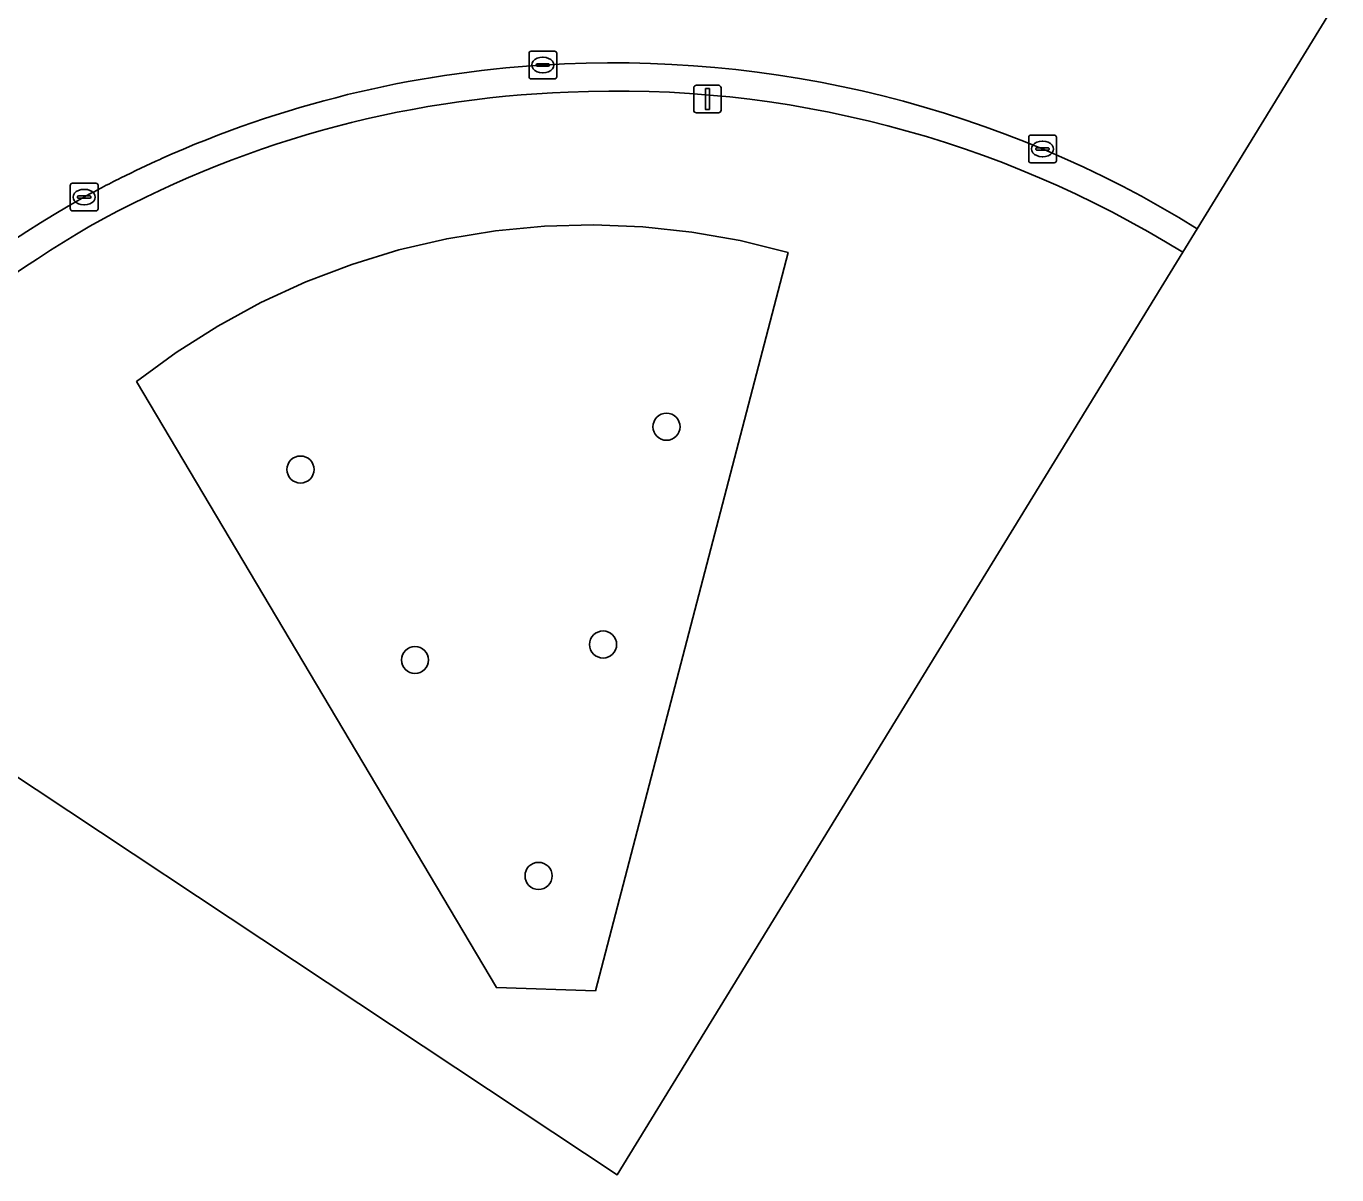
# Model space of a CAD drawing. Extents: x 159674 to 160531, y 382172 to 382904.
# Drawn here: x 160080.74 to 160128.13, y 382171.86 to 382213.4 of the extents above; entities that cross this region are included whole.
import ezdxf

# ---------------------------------------------------------------- set-up
doc = ezdxf.new("R2010")
doc.units = 0
for name, color, linetype in [('IMGEO_Berm_groen', 7, 'Continuous'), ('IMGEO_Boom', 7, 'Continuous'), ('IMGEO_Groenvoorziening', 7, 'Continuous'), ('IMGEO_Kolk', 7, 'Continuous'), ('IMGEO_Rijbaan_regionaal_gesloten', 7, 'Continuous'), ('IMGEO_Verkeerseiland_open', 7, 'Continuous'), ('IMGEO_Verkeersregelinstallatiepaal', 7, 'Continuous')]:
    doc.layers.add(name, color=color, linetype=linetype)

msp = doc.modelspace()

# ---------------------------------------------------------------- linework, layer by layer
at = {"layer": 'IMGEO_Berm_groen'}
msp.add_lwpolyline([(160097.738, 382178.63), (160084.729, 382200.546), (160086.163, 382201.601), (160087.666, 382202.556), (160089.229, 382203.408), (160090.845, 382204.153), (160092.509, 382204.788), (160094.211, 382205.309), (160095.945, 382205.714), (160097.702, 382206.001), (160099.474, 382206.17), (160101.254, 382206.219), (160103.033, 382206.147), (160104.803, 382205.957), (160106.556, 382205.647), (160108.284, 382205.22), (160101.319, 382178.517)], close=True, dxfattribs=at)
msp.add_lwpolyline([(160069.417, 382193.531), (160102.109, 382171.857), (160122.559, 382205.223)], dxfattribs=at)
for centre, radius, start, end in [((160101.727, 382172.807), 38.238, 92.0793, 119.2489), ((160102.082, 382172.215), 38.844, 58.1859, 92.5703), ((160104.684, 382169.111), 42.914, 120.2821, 144.085)]:
    msp.add_arc(centre, radius, start, end, dxfattribs=at)
at = {"layer": 'IMGEO_Boom'}
for centre in [(160103.89, 382198.914), (160090.658, 382197.367), (160101.598, 382191.038), (160094.797, 382190.479), (160099.264, 382182.669)]:
    msp.add_circle(centre, 0.489, dxfattribs=at)
at = {"layer": 'IMGEO_Groenvoorziening'}
msp.add_lwpolyline([(160101.319, 382178.517), (160108.284, 382205.22), (160106.556, 382205.647), (160104.803, 382205.957), (160103.033, 382206.147), (160101.254, 382206.219), (160099.474, 382206.17), (160097.702, 382206.001), (160095.945, 382205.714), (160094.211, 382205.309), (160092.509, 382204.788), (160090.845, 382204.153), (160089.229, 382203.408), (160087.666, 382202.556), (160086.163, 382201.601), (160084.729, 382200.546), (160097.738, 382178.63)], close=True, dxfattribs=at)
at = {"layer": 'IMGEO_Kolk'}
for p, q in [((160098.919, 382211.572), (160098.919, 382212.424)), ((160098.994, 382212.498), (160099.846, 382212.498)), ((160099.92, 382212.424), (160099.92, 382211.572)), ((160099.178, 382211.992), (160099.178, 382212.004)), ((160099.616, 382211.955), (160099.218, 382211.955)), ((160099.221, 382212.041), (160099.619, 382212.041)), ((160099.407, 382212.278), (160099.432, 382212.278)), ((160099.662, 382212.004), (160099.662, 382211.992)), ((160099.846, 382211.498), (160098.994, 382211.498)), ((160099.43, 382211.718), (160099.405, 382211.718)), ((160116.986, 382208.536), (160116.986, 382209.388)), ((160117.061, 382209.462), (160117.913, 382209.462)), ((160117.474, 382209.242), (160117.499, 382209.242)), ((160117.987, 382209.388), (160117.987, 382208.536)), ((160117.245, 382208.956), (160117.245, 382208.968)), ((160117.683, 382208.919), (160117.285, 382208.919)), ((160117.288, 382209.005), (160117.686, 382209.005)), ((160117.497, 382208.682), (160117.472, 382208.682)), ((160117.729, 382208.968), (160117.729, 382208.956)), ((160117.913, 382208.462), (160117.061, 382208.462)), ((160082.335, 382206.795), (160082.335, 382207.647)), ((160082.41, 382207.721), (160083.262, 382207.721)), ((160083.336, 382207.647), (160083.336, 382206.795)), ((160082.594, 382207.215), (160082.594, 382207.227)), ((160083.032, 382207.178), (160082.634, 382207.178)), ((160082.637, 382207.264), (160083.035, 382207.264)), ((160082.823, 382207.501), (160082.848, 382207.501)), ((160083.078, 382207.227), (160083.078, 382207.215)), ((160083.262, 382206.721), (160082.41, 382206.721)), ((160082.846, 382206.941), (160082.821, 382206.941))]:
    msp.add_line(p, q, dxfattribs=at)
for points in [[(160098.919, 382211.572), (160098.919, 382212.424)], [(160098.994, 382212.498), (160099.846, 382212.498)], [(160099.92, 382212.424), (160099.92, 382211.572)], [(160099.846, 382211.498), (160098.994, 382211.498)], [(160116.986, 382208.536), (160116.986, 382209.388)], [(160117.061, 382209.462), (160117.913, 382209.462)], [(160117.987, 382209.388), (160117.987, 382208.536)], [(160117.913, 382208.462), (160117.061, 382208.462)], [(160082.335, 382206.795), (160082.335, 382207.647)], [(160082.41, 382207.721), (160083.262, 382207.721)], [(160083.336, 382207.647), (160083.336, 382206.795)], [(160083.262, 382206.721), (160082.41, 382206.721)]]:
    msp.add_lwpolyline(points, dxfattribs=at)
for centre, radius, start, end in [((160098.996, 382212.422), 0.0765, 91.552, 178.448), ((160098.996, 382212.422), 0.0765, 91.552, 178.448), ((160099.844, 382212.422), 0.0765, 1.552, 88.448), ((160099.844, 382212.422), 0.0765, 1.552, 88.448), ((160099.218, 382212.001), 0.0403, 85.8775, 175.7526), ((160099.215, 382211.991), 0.0366, 178.938, 274.7102), ((160099.619, 382211.998), 0.043, 264.8664, 352.4533), ((160099.623, 382212.003), 0.0386, 1.7309, 96.639), ((160098.996, 382211.574), 0.0765, 181.552, 268.448), ((160098.996, 382211.574), 0.0765, 181.552, 268.448), ((160099.844, 382211.574), 0.0765, 271.552, 358.448), ((160099.844, 382211.574), 0.0765, 271.552, 358.448), ((160117.063, 382209.386), 0.0765, 91.552, 178.448), ((160117.063, 382209.386), 0.0765, 91.552, 178.448), ((160117.911, 382209.386), 0.0765, 1.552, 88.448), ((160117.911, 382209.386), 0.0765, 1.552, 88.448), ((160117.285, 382208.965), 0.0403, 85.8775, 175.7526), ((160117.282, 382208.955), 0.0366, 178.938, 274.7102), ((160117.686, 382208.962), 0.043, 264.8664, 352.4533), ((160117.69, 382208.967), 0.0386, 1.7309, 96.639), ((160117.063, 382208.538), 0.0765, 181.552, 268.448), ((160117.063, 382208.538), 0.0765, 181.552, 268.448), ((160117.911, 382208.538), 0.0765, 271.552, 358.448), ((160117.911, 382208.538), 0.0765, 271.552, 358.448), ((160082.412, 382207.645), 0.0765, 91.552, 178.448), ((160082.412, 382207.645), 0.0765, 91.552, 178.448), ((160083.26, 382207.645), 0.0765, 1.552, 88.448), ((160083.26, 382207.645), 0.0765, 1.552, 88.448), ((160082.634, 382207.224), 0.0403, 85.8775, 175.7526), ((160082.631, 382207.214), 0.0366, 178.938, 274.7102), ((160083.035, 382207.221), 0.043, 264.8664, 352.4533), ((160083.039, 382207.226), 0.0386, 1.7309, 96.639), ((160082.412, 382206.797), 0.0765, 181.552, 268.448), ((160082.412, 382206.797), 0.0765, 181.552, 268.448), ((160083.26, 382206.797), 0.0765, 271.552, 358.448), ((160083.26, 382206.797), 0.0765, 271.552, 358.448)]:
    msp.add_arc(centre, radius, start, end, dxfattribs=at)
for centre, major_axis, ratio, start_param, end_param in [((160099.406, 382211.998), (-0.387, 0.002), 0.722429, 4.712389, 7.853982), ((160099.431, 382211.998), (-0.39, 0.002), 0.717154, 1.570796, 4.712389), ((160117.473, 382208.962), (-0.387, 0.002), 0.722429, 4.712389, 7.853982), ((160117.498, 382208.962), (-0.39, 0.002), 0.717154, 1.570796, 4.712389), ((160082.822, 382207.221), (-0.387, 0.002), 0.722429, 4.712389, 7.853982), ((160082.847, 382207.221), (-0.39, 0.002), 0.717154, 1.570796, 4.712389)]:
    msp.add_ellipse(centre, major_axis=major_axis, ratio=ratio, start_param=start_param, end_param=end_param, dxfattribs=at)
at = {"layer": 'IMGEO_Rijbaan_regionaal_gesloten'}
msp.add_lwpolyline([(160123.083, 382206.078), (160128.126, 382214.306)], dxfattribs=at)
for centre, radius, start, end in [((160101.757, 382172.679), 39.384, 93.3916, 114.2102), ((160101.999, 382172.025), 40.052, 58.2366, 93.6821), ((160101.334, 382173.555), 38.411, 114.1704, 116.5493), ((160100.666, 382174.728), 37.064, 116.4356, 118.8898), ((160103.806, 382169.983), 42.738, 119.5029, 144.3697)]:
    msp.add_arc(centre, radius, start, end, dxfattribs=at)
at = {"layer": 'IMGEO_Verkeerseiland_open'}
msp.add_lwpolyline([(160122.559, 382205.223), (160123.083, 382206.078)], dxfattribs=at)
for centre, radius, start, end in [((160101.757, 382172.679), 39.384, 93.3916, 114.2102), ((160101.999, 382172.025), 40.052, 58.2366, 93.6821), ((160101.727, 382172.807), 38.238, 92.0793, 119.2489), ((160102.082, 382172.215), 38.844, 58.1859, 92.5703), ((160101.334, 382173.555), 38.411, 114.1704, 116.5493), ((160100.666, 382174.728), 37.064, 116.4356, 118.8898), ((160103.806, 382169.983), 42.738, 119.5029, 144.3697), ((160104.684, 382169.111), 42.914, 120.2821, 144.085)]:
    msp.add_arc(centre, radius, start, end, dxfattribs=at)
at = {"layer": 'IMGEO_Verkeersregelinstallatiepaal'}
for p, q in [((160104.875, 382210.368), (160104.875, 382211.168)), ((160104.875, 382211.168), (160104.875, 382210.368)), ((160104.975, 382211.268), (160105.765, 382211.268)), ((160105.765, 382211.268), (160104.975, 382211.268)), ((160105.865, 382211.168), (160105.865, 382210.368)), ((160105.865, 382210.368), (160105.865, 382211.168)), ((160105.765, 382210.268), (160104.975, 382210.268)), ((160104.975, 382210.268), (160105.765, 382210.268))]:
    msp.add_line(p, q, dxfattribs=at)
msp.add_lwpolyline([(160105.295, 382211.143), (160105.445, 382211.143), (160105.445, 382210.393), (160105.295, 382210.393), (160105.295, 382211.143)], dxfattribs=at)
for centre, start, end in [((160104.975, 382211.168), 90, 180), ((160104.975, 382211.168), 90, 180), ((160105.765, 382211.168), 0, 90), ((160105.765, 382211.168), 360, 90), ((160104.975, 382210.368), 180, 270), ((160104.975, 382210.368), 180, 270), ((160105.765, 382210.368), 270, 0), ((160105.765, 382210.368), 270, 0)]:
    msp.add_arc(centre, 0.1, start, end, dxfattribs=at)

doc.saveas('drawing.dxf')
